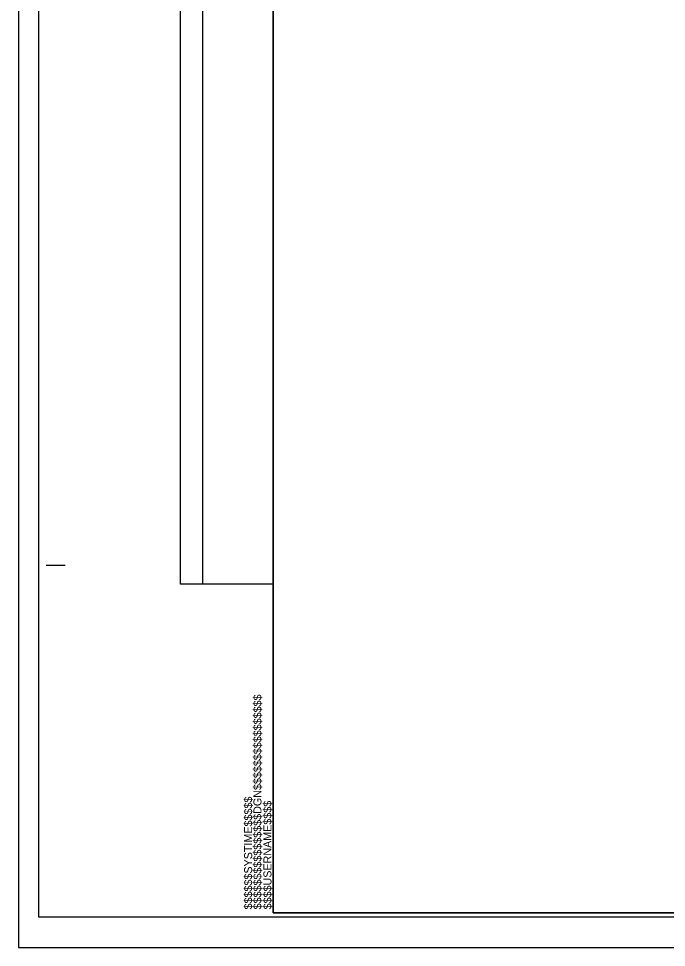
# Model space of a CAD drawing. Extents: x 2241081 to 2251104, y 658534 to 663427.
# Drawn here: x 2247636 to 2248059, y 658534 to 659142 of the extents above; entities that cross this region are included whole.
import ezdxf

# ---------------------------------------------------------------- set-up
doc = ezdxf.new("R2010")
doc.units = 0
for name, color, linetype in [('Sheet Block Revision CELL', 7, 'Continuous'), ('Sheet Cutting Line CELL', 7, 'Continuous'), ('Sheet Plan CELL', 7, 'Continuous'), ('Sheet Plot Border Inside CELL', 7, 'Continuous'), ('Sheet Plot Border Outside CELL', 7, 'Continuous')]:
    doc.layers.add(name, color=color, linetype=linetype)

msp = doc.modelspace()

# ---------------------------------------------------------------- linework, layer by layer
at = {"layer": 'Sheet Block Revision CELL'}
msp.add_line((2247756.02, 658771.78), (2247756.01, 659562.42), dxfattribs=at)
msp.add_lwpolyline([(2247741.47, 658771.75), (2247741.47, 659562.4), (2247802.01, 659562.43), (2247802, 658771.78)], close=True, dxfattribs=at)
at = {"layer": 'Sheet Cutting Line CELL'}
for p, q in [((2247635.51, 659629.27), (2247635.5, 658534.27)), ((2247635.5, 658534.27), (2249319, 658534.26))]:
    msp.add_line(p, q, dxfattribs=at)
at = {"layer": 'Sheet Plan CELL'}
for p, q in [((2247653.52, 658784.27), (2247666.02, 658784.25)), ((2247801.99, 658556.78), (2247801.99, 658556.78))]:
    msp.add_line(p, q, dxfattribs=at)
for points in [[(2247801.99, 658556.78), (2247801.97, 659606.75), (2249101.96, 659606.79), (2249101.97, 659456.73), (2249302.01, 659456.71), (2249302, 658556.78)], [(2249302.03, 659606.78), (2247801.99, 659606.78), (2247801.99, 658556.78), (2249302, 658556.78)]]:
    msp.add_lwpolyline(points, close=True, dxfattribs=at)
at = {"layer": 'Sheet Plot Border Inside CELL'}
msp.add_lwpolyline([(2247648.5, 658554.27), (2249314.49, 658554.28), (2249314.51, 659609.26), (2247648.51, 659609.27)], close=True, dxfattribs=at)
at = {"layer": 'Sheet Plot Border Outside CELL'}
msp.add_lwpolyline([(2247635.5, 658534.27), (2249319, 658534.26), (2249319.01, 659629.26), (2247635.51, 659629.27)], close=True, dxfattribs=at)

# ---------------------------------------------------------------- texts
at = {"layer": 'Sheet Plan CELL'}
for s, p in [('$$$$$$$$$$$$$$$$DGN$$$$$$$$$$$$$$$$', (2247794.35, 658559.14)), ('$$$$$$SYSTIME$$$$$', (2247788.28, 658559.12)), ('$$$$USERNAME$$$$', (2247800.9, 658559.15))]:
    msp.add_text(s, height=5.25, rotation=89.99994, dxfattribs=at).set_placement(p)

doc.saveas('drawing.dxf')
